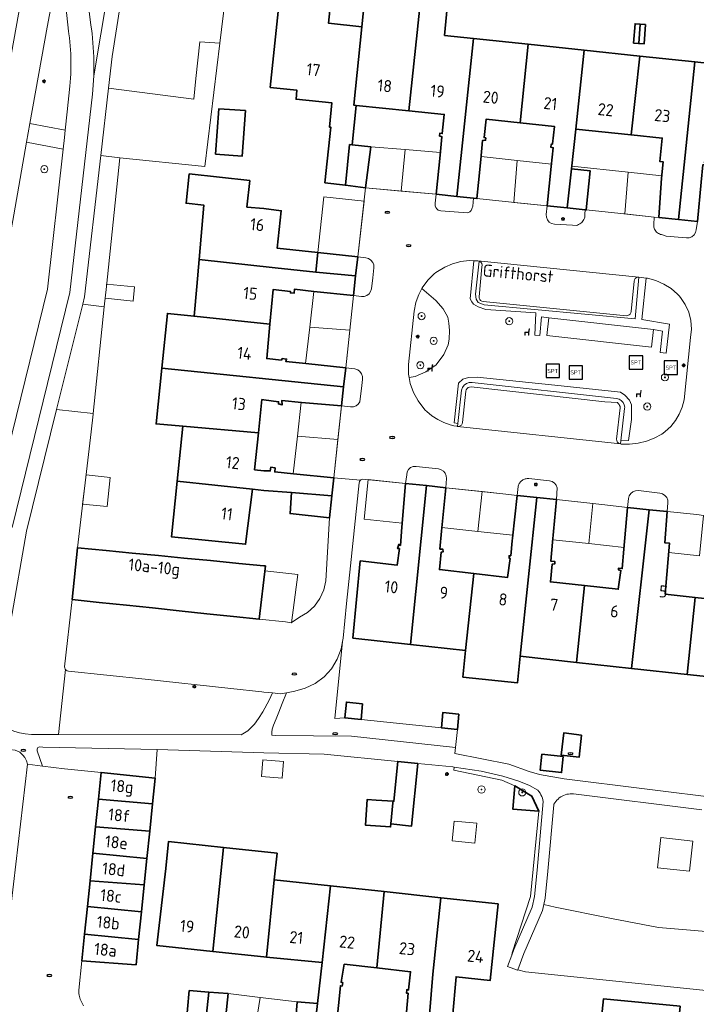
# Model space of a CAD drawing. Header units: metres. Extents: x 152610 to 160096, y 456114 to 462495.
# Tile 435 of 656: x 157473 to 157548, y 460548 to 460658. Entities that reach past the tile are written whole.
import ezdxf
from ezdxf.enums import TextEntityAlignment as Align

# ---------------------------------------------------------------- set-up
doc = ezdxf.new("R2010")
doc.units = ezdxf.units.M
doc.header["$LTSCALE"] = 0.5
doc.layers.get('0').update_dxf_attribs({"linetype": 'CONTINUOUS'})
for name, color, linetype, lineweight in [('B-PV-GR-BEPLANTING_CULTUUR_BODEMBEDEKKER-GV', 251, 'CONTINUOUS', 18), ('B-PV-GR-BEPLANTING_CULTUUR_BOSPLANTSOEN-GV', 251, 'CONTINUOUS', 18), ('B-PV-GR-BEPLANTING_CULTUUR_HEESTERS-GV', 251, 'CONTINUOUS', 18), ('B-PV-GR-BEPLANTING_CULTUUR_ROOS-GV', 251, 'CONTINUOUS', 18), ('B-PV-GR-BOOM-S', 251, 'CONTINUOUS', 25), ('B-PV-GR-HAAG-GV', 251, 'CONTINUOUS', 13), ('B-PV-IE-MEUBILAIR-S', 251, 'CONTINUOUS', 25), ('B-PV-IE-MEUBILAIR_WEGMEUBILAIR-S', 251, 'CONTINUOUS', 25), ('B-PV-OG-BEBOUWING-GV', 6, 'CONTINUOUS', 35), ('B-PV-OG-BEBOUWING-T18', 1, 'CONTINUOUS', 18), ('B-PV-OG-BEBOUWING_OVERBOUWING-GV', 251, 'CONTINUOUS', 18), ('B-PV-OG-BEBOUWING_SCHUUR-GV', 251, 'CONTINUOUS', 18), ('B-PV-OG-TERREIN_BEGROEID-GV', 251, 'CONTINUOUS', 18), ('B-PV-OG-TOPOGRAFIE-T18', 1, 'CONTINUOUS', 18), ('B-PV-VH-GESLOTENVERHARDING_ASFALT-GV', 251, 'CONTINUOUS', 18), ('B-PV-VH-GESLOTENVERHARDING_KUNSTSTOF-GV', 251, 'CONTINUOUS', 18), ('B-PV-VH-HALFVERHARDING_GRAVEL-GV', 251, 'CONTINUOUS', 18), ('B-PV-VH-ONVERHARD_ZAND-GV', 251, 'CONTINUOUS', 18), ('B-PV-VH-OPENVERHARDING_BETONSTRAATSTEEN-GV', 251, 'CONTINUOUS', 18), ('B-PV-VH-OPENVERHARDING_TEGEL-GV', 251, 'CONTINUOUS', 18)]:
    doc.layers.add(name, color=color, linetype=linetype, lineweight=lineweight)
doc.styles.add('NLCS-ISO', font='NLCS-ISO.ttf')
doc.styles.add('NLCS-ISO-M750-T18', font='NLCS-ISO.ttf', dxfattribs={"height": 1.35})

# ---------------------------------------------------------------- blocks, each defined once
blk = doc.blocks.new('SIE-MEUBILAIR_PAAL_LICHTMAST-SO')
for points in [[(-0.62, 0), (-1, 0)], [(-0.71, 0.71), (-0.44, 0.44)], [(0, 1), (0, 0.62)], [(0.44, 0.44), (0.71, 0.71)], [(1, 0), (0.62, 0)], [(-0.71, -0.71), (-0.44, -0.44)], [(0, -0.62), (0, -1)], [(0.44, -0.44), (0.71, -0.71)]]:
    blk.add_lwpolyline(points)
blk.add_circle((0, 0), 0.5)
blk = doc.blocks.new('SIE-MEUBILAIR_PUT_RIOOLPUT-SO')
blk.add_ellipse((0, 0), major_axis=(1.25, 0), ratio=0.54)
at = {"style": 'NLCS-ISO'}
blk.add_text('ri', height=0.75, dxfattribs=at).set_placement((-0.04, 0.07), align=Align.MIDDLE_CENTER)
blk = doc.blocks.new('SIE-WEG_ZITBANK-SO')
at = {"color": 0, "linetype": 'ByBlock', "lineweight": 18}
blk.add_lwpolyline([(-0.91, -1.63), (-0.91, -0.2), (1.09, -0.2), (1.09, -1.63), (1.29, -1.63), (1.29, -0.21), (1.54, 1.78), (1.33, 1.78), (1.11, 0), (-1.11, 0), (-1.11, -1.63)], close=True, dxfattribs=at)
blk = doc.blocks.new('SIE-WEG_SPEELTOESTEL-SO')
at = {"flags": 128}
blk.add_lwpolyline([(-3.75, -3.75), (3.75, -3.75), (3.75, 3.75), (-3.75, 3.75)], close=True, dxfattribs=at)
at = {"style": 'NLCS-ISO'}
blk.add_text('SPT', height=2.25, dxfattribs=at).set_placement((0, 0), align=Align.MIDDLE_CENTER)
blk = doc.blocks.new('SGR-BOOM_GBKN-SO')
at = {"linetype": 'ByBlock', "lineweight": 18}
h = blk.add_hatch(color=0, dxfattribs=at)
h.dxf.hatch_style = 1
edge = h.paths.add_edge_path()
edge.add_arc((0, 0), 0.25, 0, 360)
at = {"color": 0, "linetype": 'ByBlock', "lineweight": 18}
for radius in [2, 0.25]:
    blk.add_circle((0, 0), radius, dxfattribs=at)
at = {"color": 0, "linetype": 'ByBlock', "lineweight": 18, "style": 'NLCS-ISO'}
blk.add_attdef('SOORT', (2.5, 0), '', height=1.5, dxfattribs=at)

msp = doc.modelspace()

# ---------------------------------------------------------------- linework, layer by layer
at = {"layer": 'B-PV-GR-BEPLANTING_CULTUUR_BODEMBEDEKKER-GV', "flags": 128}
for points in [[(157519.263, 460638.715), (157519.156, 460637.738), (157519.176, 460637.421), (157519.244, 460637.243), (157519.356, 460637.084), (157519.522, 460636.948), (157519.791, 460636.885), (157522.78, 460636.634), (157523.029, 460636.74), (157523.19, 460636.901), (157523.287, 460637.073), (157523.365, 460637.384), (157523.451, 460638.279), (157521.594, 460638.472)], [(157532.506, 460635.363), (157534.525, 460635.27), (157534.943, 460635.244), (157535.078, 460635.281), (157535.209, 460635.333), (157535.333, 460635.399), (157535.449, 460635.479), (157535.554, 460635.571), (157535.649, 460635.675), (157535.731, 460635.789), (157535.8, 460635.912), (157535.854, 460636.042), (157535.893, 460636.177), (157535.917, 460636.315), (157535.925, 460636.456), (157535.924, 460636.505), (157535.959, 460636.978), (157533.94, 460637.188), (157531.687, 460637.422), (157531.591, 460636.47), (157531.608, 460636.151), (157531.723, 460635.854), (157531.926, 460635.608), (157532.197, 460635.439)], [(157544.693, 460634.151), (157545.021, 460634.046), (157545.892, 460633.956), (157547.265, 460633.847), (157547.58, 460633.861), (157547.874, 460633.973), (157548.118, 460634.172), (157548.288, 460634.437), (157548.367, 460634.742), (157548.495, 460635.673), (157546.397, 460635.891), (157544.189, 460636.121), (157543.66, 460636.177), (157543.625, 460635.338), (157543.622, 460635.313), (157543.621, 460635.184), (157543.636, 460635.056), (157543.666, 460634.931), (157543.712, 460634.811), (157543.772, 460634.697), (157543.846, 460634.592), (157543.932, 460634.496), (157544.029, 460634.412), (157544.137, 460634.34), (157544.252, 460634.283), (157544.373, 460634.24), (157544.499, 460634.212)], [(157511.425, 460631.606), (157510.505, 460631.718), (157510.276, 460629.613), (157510.036, 460627.398), (157510.925, 460627.292), (157511.237, 460627.303), (157511.531, 460627.411), (157511.776, 460627.604), (157511.949, 460627.864), (157512.033, 460628.166), (157512.188, 460629.369), (157512.309, 460630.506), (157512.292, 460630.817), (157512.181, 460631.108), (157511.985, 460631.351), (157511.725, 460631.523)], [(157510.181, 460619.228), (157509.165, 460619.335), (157508.934, 460617.209), (157508.703, 460615.076), (157509.709, 460614.958), (157510.021, 460614.966), (157510.315, 460615.075), (157510.557, 460615.273), (157510.724, 460615.538), (157510.796, 460615.842), (157510.937, 460617.021), (157511.049, 460618.035), (157511.044, 460618.349), (157510.942, 460618.646), (157510.751, 460618.895), (157510.524, 460619.099)], [(157518.195, 460606.161), (157520.345, 460605.928), (157520.426, 460606.942), (157520.403, 460607.249), (157520.288, 460607.534), (157520.091, 460607.771), (157519.831, 460607.937), (157519.534, 460608.016), (157517.026, 460608.295), (157516.712, 460608.28), (157516.419, 460608.168), (157516.176, 460607.968), (157516.027, 460607.7), (157515.984, 460607.379), (157515.852, 460606.408)], [(157531.937, 460606.693), (157529.635, 460606.956), (157529.538, 460606.956), (157529.442, 460606.947), (157529.346, 460606.931), (157529.252, 460606.907), (157529.161, 460606.875), (157529.072, 460606.836), (157528.987, 460606.79), (157528.906, 460606.736), (157528.829, 460606.677), (157528.758, 460606.611), (157528.693, 460606.539), (157528.633, 460606.463), (157528.581, 460606.381), (157528.535, 460606.296), (157528.496, 460606.207), (157528.464, 460606.115), (157528.451, 460606.066), (157528.33, 460605.065), (157530.538, 460604.827), (157532.729, 460604.59), (157532.827, 460605.905), (157532.716, 460606.202), (157532.515, 460606.449), (157532.246, 460606.618)], [(157544.305, 460605.328), (157541.894, 460605.599), (157541.579, 460605.58), (157541.285, 460605.466), (157541.039, 460605.268), (157540.864, 460605.005), (157540.778, 460604.701), (157540.679, 460603.731), (157543.112, 460603.469), (157545.133, 460603.252), (157545.204, 460604.216), (157545.183, 460604.53), (157545.068, 460604.822), (157544.87, 460605.067), (157544.608, 460605.241)]]:
    msp.add_lwpolyline(points, close=True, dxfattribs=at)
at = {"layer": 'B-PV-GR-BEPLANTING_CULTUUR_BOSPLANTSOEN-GV', "flags": 128}
for points in [[(157495.097, 460655.606), (157492.86, 460655.751), (157492.413, 460651.669), (157492.16, 460649.351), (157482.633, 460650.588), (157481.767, 460643.041), (157483.886, 460642.776), (157493.415, 460641.833)], [(157477.817, 460585.619), (157477.793, 460585.645), (157477.731, 460585.776), (157477.711, 460585.921), (157478.583, 460593.429), (157479.152, 460599.218), (157480.703, 460612.17), (157480.91, 460614.161), (157480.917, 460614.233), (157476.833, 460614.668), (157473.464, 460601.081), (157469.92, 460580.969), (157470.145, 460580.231), (157470.444, 460579.729), (157470.935, 460579.282), (157471.418, 460578.987), (157472.034, 460578.708), (157472.664, 460578.537), (157473.297, 460578.408), (157474.018, 460578.355), (157477.024, 460578.341)], [(157508.795, 460588.722), (157508.65, 460587.903), (157508.213, 460586.751), (157507.567, 460585.7), (157506.737, 460584.789), (157505.752, 460584.049), (157504.645, 460583.506), (157503.457, 460583.18), (157502.522, 460583.015), (157502.065, 460581.815), (157501.688, 460580.842), (157501.386, 460580.097), (157501.098, 460579.403), (157500.955, 460578.951), (157500.905, 460578.595), (157500.91, 460578.271), (157501.328, 460578.215), (157509.824, 460578.144), (157521.442, 460576.905), (157521.649, 460578.884), (157519.885, 460579.071), (157510.902, 460580.024), (157509.069, 460580.219), (157507.961, 460580.141)], [(157477.817, 460585.619), (157477.024, 460578.341), (157497.488, 460578.292), (157498.216, 460578.757), (157498.949, 460579.494), (157499.427, 460580.115), (157499.881, 460580.873), (157500.584, 460582.163), (157500.98, 460582.983), (157500, 460583.091), (157499.78, 460583.115), (157496.306, 460583.502), (157486.727, 460584.514), (157478.161, 460585.435), (157478.019, 460585.466), (157477.892, 460585.538)], [(157527.742, 460553.68), (157527.981, 460554.319), (157530.012, 460559.043), (157530.282, 460560.235), (157530.571, 460563.197), (157531.263, 460570.841), (157531.219, 460571.042), (157531.16, 460571.239), (157531.086, 460571.43), (157530.997, 460571.615), (157530.894, 460571.793), (157530.777, 460571.962), (157530.648, 460572.122), (157529.724, 460572.629), (157528.511, 460573.112), (157526.749, 460573.695), (157524.331, 460574.245), (157521.279, 460574.699), (157521.242, 460574.34), (157526.617, 460573.244), (157528.066, 460572.61), (157529.998, 460571.466), (157530.767, 460569.763), (157529.842, 460560.23), (157527.77, 460553.944)], [(157532.581, 460559.031), (157531.307, 460559.33), (157531.158, 460558.67), (157529.095, 460553.872), (157528.408, 460552.033), (157529.286, 460551.806), (157549.097, 460549.764), (157550.879, 460549.581), (157557.079, 460548.943), (157556.859, 460546.743), (157560.252, 460548.253), (157560.94, 460548.216), (157562, 460549.339), (157562.554, 460550.43), (157562.715, 460551.483), (157561.909, 460552.978), (157560.471, 460554.463), (157558.511, 460555.585), (157555.915, 460556.284), (157554.17, 460556.381), (157551.7, 460556.134), (157544.144, 460556.756), (157538.89, 460557.78)]]:
    msp.add_lwpolyline(points, close=True, dxfattribs=at)
at = {"layer": 'B-PV-GR-BEPLANTING_CULTUUR_HEESTERS-GV', "flags": 128}
for points in [[(157483.886, 460642.776), (157481.767, 460643.041), (157479.959, 460627.275), (157479.75, 460626.431), (157482.155, 460626.13), (157482.394, 460628.429)], [(157516.268, 460618.228), (157516.943, 460618.344), (157518.138, 460618.883), (157519.295, 460619.663), (157520.12, 460620.803), (157520.618, 460621.881), (157520.746, 460622.538), (157520.783, 460623.493), (157520.701, 460624.313), (157520.591, 460624.968), (157520.061, 460625.933), (157519.248, 460626.865), (157517.682, 460628.17), (157517.334, 460627.524), (157517.158, 460627.043), (157517.001, 460626.614), (157516.801, 460625.667), (157516.182, 460619.676), (157516.199, 460618.611)], [(157482.155, 460626.13), (157479.75, 460626.431), (157476.833, 460614.668), (157480.917, 460614.233)]]:
    msp.add_lwpolyline(points, close=True, dxfattribs=at)
at = {"layer": 'B-PV-GR-BEPLANTING_CULTUUR_ROOS-GV', "flags": 128}
msp.add_lwpolyline([(157481.8, 460574.1), (157487.864, 460573.476), (157488.058, 460576.685), (157475.275, 460576.946), (157474.908, 460576.957), (157474.726, 460576.881), (157474.639, 460576.703), (157474.642, 460576.517), (157475.236, 460574.794), (157477.714, 460574.521)], close=True, dxfattribs=at)
msp.add_lwpolyline([(157471.447, 460547.895), (157471.063, 460549.074), (157470.929, 460551.208), (157470.964, 460552.694), (157473.591, 460575.014), (157473.46, 460575.414), (157473.289, 460575.757), (157473.05, 460576.038), (157472.703, 460576.373), (157472.204, 460576.591), (157471.561, 460576.652), (157471.098, 460576.597), (157470.716, 460576.494), (157469.958, 460576.08), (157469.473, 460575.719), (157468.836, 460575.032), (157463.46, 460545.395)], dxfattribs=at)
at = {"layer": 'B-PV-GR-HAAG-GV', "flags": 128}
for points in [[(157524.105, 460631.248), (157523.923, 460631.29), (157523.619, 460631.295), (157523.476, 460631.298), (157523.095, 460627.043), (157523.282, 460626.706), (157523.445, 460626.42), (157523.981, 460626.145), (157524.816, 460625.846), (157530.439, 460625.46), (157530.327, 460622.991), (157530.863, 460622.941), (157531.05, 460625.011), (157531.864, 460624.905), (157543.582, 460623.597), (157544.59, 460623.415), (157544.316, 460621.046), (157544.989, 460620.946), (157545.388, 460624.188), (157542.296, 460624.712), (157542.773, 460629.357), (157541.953, 460629.462), (157541.535, 460624.799), (157524.641, 460626.37), (157523.981, 460626.632), (157523.769, 460626.993), (157523.694, 460627.554)], [(157541.108, 460613.551), (157541.108, 460615.171), (157540.921, 460615.707), (157540.385, 460616.281), (157539.898, 460616.618), (157533.253, 460617.316), (157523.877, 460618.288), (157522.88, 460618.238), (157522.269, 460618.051), (157521.782, 460617.603), (157521.302, 460613.177), (157521.693, 460613.09), (157522.107, 460616.808), (157522.207, 460617.12), (157522.401, 460617.386), (157522.668, 460617.577), (157522.982, 460617.674), (157523.31, 460617.669), (157539.45, 460615.901), (157539.731, 460615.822), (157539.981, 460615.671), (157540.18, 460615.457), (157540.313, 460615.196), (157540.37, 460614.91), (157540.353, 460614.761), (157539.948, 460611.181), (157540.808, 460611.207)]]:
    msp.add_lwpolyline(points, close=True, dxfattribs=at)
at = {"layer": 'B-PV-OG-BEBOUWING-GV', "flags": 128}
for points in [[(157507.543, 460660.706), (157501.835, 460661.31), (157500.725, 460650.662), (157503.709, 460650.35), (157503.604, 460649.345), (157507.62, 460648.934), (157507.344, 460646.229), (157507.516, 460646.21), (157506.829, 460640.009), (157509.128, 460639.723), (157509.598, 460644.264), (157509.873, 460644.236), (157510.325, 460648.658), (157510.056, 460648.686), (157510.963, 460657.448), (157507.245, 460657.841)], [(157519.263, 460638.715), (157521.594, 460638.472), (157523.451, 460656.125), (157520.226, 460656.467), (157520.601, 460660.392), (157517.552, 460660.683), (157517.444, 460659.657), (157517.143, 460656.793), (157516.225, 460648.054), (157520.186, 460647.649), (157519.968, 460645.499), (157519.68, 460645.535), (157519.644, 460645.235), (157519.932, 460645.149), (157519.718, 460643.095)], [(157517.444, 460659.657), (157511.262, 460660.337), (157510.963, 460657.448), (157510.056, 460648.686), (157510.325, 460648.658), (157516.225, 460648.054), (157517.143, 460656.793)], [(157542.104, 460657.729), (157541.52, 460657.772), (157541.359, 460655.607), (157541.943, 460655.563)], [(157542.104, 460657.729), (157541.943, 460655.563), (157542.527, 460655.52), (157542.689, 460657.685)], [(157528.681, 460646.702), (157529.569, 460655.477), (157523.451, 460656.125), (157521.594, 460638.472), (157523.451, 460638.279), (157523.836, 460638.239), (157524.011, 460640.019), (157524.267, 460642.623), (157524.474, 460644.737), (157524.799, 460644.764), (157524.822, 460645.026), (157524.647, 460645.063), (157524.86, 460647.101)], [(157535.825, 460654.814), (157529.569, 460655.477), (157528.681, 460646.702), (157532.507, 460646.302), (157532.304, 460644.344), (157532.129, 460644.28), (157532.093, 460643.992), (157532.368, 460643.919), (157532.146, 460641.805), (157531.687, 460637.422), (157533.94, 460637.188), (157534.406, 460641.546), (157534.883, 460646.006)], [(157542.05, 460654.155), (157535.825, 460654.814), (157534.883, 460646.006), (157541.081, 460645.359)], [(157548.196, 460653.504), (157542.05, 460654.155), (157541.081, 460645.359), (157544.575, 460644.994), (157544.302, 460642.379), (157544.681, 460642.34), (157544.491, 460640.524), (157544.189, 460636.121), (157546.397, 460635.891)], [(157554.38, 460652.849), (157548.196, 460653.504), (157546.397, 460635.891), (157548.495, 460635.673), (157548.928, 460640.063), (157549.122, 460642.026), (157549.472, 460642.053), (157549.447, 460642.203), (157549.297, 460642.214), (157549.59, 460644.5), (157553.389, 460644.014)], [(157494.614, 460643.206), (157497.589, 460642.993), (157497.952, 460648.07), (157494.977, 460648.283)], [(157509.873, 460644.236), (157509.598, 460644.264), (157509.128, 460639.723), (157511.384, 460639.442), (157511.954, 460644.023)], [(157498.435, 460640.271), (157491.664, 460640.992), (157491.314, 460637.711), (157493.303, 460637.499), (157492.771, 460631.439), (157501.278, 460630.513), (157505.817, 460630.029), (157506.049, 460632.195), (157501.509, 460632.679), (157501.956, 460636.879), (157500, 460637.125), (157498.118, 460637.288)], [(157533.94, 460637.188), (157535.959, 460636.978), (157536.071, 460636.966), (157536.496, 460641.354), (157534.406, 460641.546)], [(157510.505, 460631.718), (157506.049, 460632.195), (157505.817, 460630.029), (157510.276, 460629.613)], [(157501.278, 460630.513), (157492.771, 460631.439), (157492.507, 460628.429), (157492.213, 460625.085), (157500.688, 460624.208), (157501.046, 460628.058), (157502.987, 460627.86), (157502.97, 460627.693), (157503.38, 460627.649), (157503.428, 460628.095), (157505.579, 460627.868), (157510.036, 460627.398), (157510.276, 460629.613), (157505.817, 460630.029)], [(157492.213, 460625.085), (157489.229, 460625.394), (157488.596, 460619.27), (157508.934, 460617.209), (157509.165, 460619.335), (157504.693, 460619.81), (157502.458, 460620.048), (157502.557, 460620.299), (157502.056, 460620.358), (157501.969, 460620.17), (157500.33, 460620.348), (157500.688, 460624.208)], [(157508.934, 460617.209), (157488.596, 460619.27), (157487.955, 460613.059), (157490.944, 460612.794), (157499.398, 460612.042), (157499.783, 460615.775), (157500, 460615.747), (157501.656, 460615.528), (157501.633, 460615.291), (157502.046, 460615.168), (157502.018, 460615.655), (157504.216, 460615.465), (157508.703, 460615.076)], [(157499.398, 460612.042), (157490.944, 460612.794), (157490.312, 460606.674), (157498.754, 460605.761), (157498.754, 460605.758), (157500, 460605.625), (157503.109, 460605.381), (157507.619, 460605.027), (157507.837, 460607.045), (157503.339, 460607.481), (157501.223, 460607.684), (157501.258, 460608.134), (157500.77, 460608.219), (157500.722, 460607.794), (157500, 460607.807), (157498.974, 460607.927)], [(157498.754, 460605.761), (157490.312, 460606.674), (157489.669, 460600.452), (157497.962, 460599.604), (157498.754, 460605.758)], [(157518.195, 460606.161), (157515.852, 460606.408), (157515.451, 460601.509), (157515.284, 460599.48), (157515.096, 460599.579), (157514.961, 460599.128), (157515.161, 460599.13), (157514.933, 460597.277), (157510.791, 460597.741), (157509.961, 460589.118), (157516.401, 460588.419)], [(157520.345, 460605.928), (157518.195, 460606.161), (157516.401, 460588.419), (157522.577, 460587.749), (157523.475, 460596.329), (157519.651, 460596.766), (157519.853, 460598.731), (157520.053, 460598.745), (157520.039, 460599.045), (157519.701, 460599.068), (157519.889, 460601.068)], [(157507.619, 460605.027), (157503.109, 460605.381), (157502.948, 460603.029), (157507.352, 460602.554)], [(157530.538, 460604.827), (157528.33, 460605.065), (157527.819, 460600.279), (157527.788, 460599.989), (157527.622, 460598.312), (157527.434, 460598.324), (157527.436, 460598.061), (157527.548, 460598.024), (157527.259, 460595.896), (157523.475, 460596.329), (157522.577, 460587.749), (157522.265, 460584.766), (157528.364, 460584.104), (157528.677, 460587.087)], [(157532.729, 460604.59), (157530.538, 460604.827), (157528.677, 460587.087), (157534.959, 460586.406), (157535.859, 460594.988), (157532.064, 460595.398), (157532.242, 460597.375), (157532.542, 460597.414), (157532.553, 460597.665), (157532.102, 460597.725), (157532.295, 460599.833)], [(157543.112, 460603.469), (157540.679, 460603.731), (157540.281, 460599.039), (157540.098, 460596.882), (157539.685, 460596.942), (157539.686, 460596.73), (157539.949, 460596.681), (157539.648, 460594.578), (157535.859, 460594.988), (157534.959, 460586.406), (157541.112, 460585.738)], [(157545.133, 460603.252), (157543.112, 460603.469), (157541.112, 460585.738), (157547.345, 460585.062), (157548.258, 460593.654), (157544.909, 460594.019), (157545.094, 460596.211), (157545.388, 460599.718), (157544.84, 460599.764)], [(157555.289, 460602.146), (157553.074, 460602.387), (157552.683, 460597.724), (157552.49, 460595.418), (157551.942, 460595.464), (157551.758, 460593.272), (157548.258, 460593.654), (157547.345, 460585.062), (157553.395, 460584.406)], [(157482.354, 460598.907), (157479.152, 460599.218), (157478.583, 460593.429), (157481.578, 460593.113), (157484.646, 460592.789), (157487.556, 460592.483), (157490.52, 460592.17), (157493.631, 460591.842), (157496.602, 460591.528), (157499.501, 460591.223), (157500.19, 460597.175), (157500, 460597.194), (157497.222, 460597.462), (157494.032, 460597.772), (157491.056, 460598.061), (157488.209, 460598.338), (157485.291, 460598.621)], [(157511.025, 460581.77), (157509.245, 460581.972), (157509.069, 460580.219), (157510.902, 460580.024)], [(157521.83, 460580.616), (157520.034, 460580.807), (157519.885, 460579.071), (157521.649, 460578.884)], [(157535.549, 460578.287), (157533.549, 460578.52), (157533.261, 460576.043), (157535.261, 460575.81)], [(157533.489, 460575.885), (157531.102, 460576.13), (157530.918, 460574.339), (157533.306, 460574.094)], [(157517.224, 460575.108), (157514.985, 460575.33), (157514.545, 460570.892), (157514.468, 460570.9), (157514.451, 460570.723), (157514.218, 460568.342), (157516.53, 460568.112)], [(157487.864, 460573.476), (157481.8, 460574.1), (157481.496, 460571.115), (157487.566, 460570.588)], [(157528.066, 460572.61), (157527.85, 460570.006), (157530.767, 460569.763), (157529.998, 460571.466)], [(157487.566, 460570.588), (157481.496, 460571.115), (157481.182, 460568.026), (157487.252, 460567.543)], [(157514.218, 460568.342), (157514.451, 460570.723), (157514.468, 460570.9), (157512.586, 460571.009), (157511.562, 460571.069), (157511.364, 460568.216), (157514.178, 460568.018)], [(157487.252, 460567.543), (157481.182, 460568.026), (157480.881, 460565.064), (157486.935, 460564.47)], [(157495.485, 460565.726), (157489.342, 460566.372), (157489.027, 460563.378), (157488.042, 460554.749), (157494.303, 460554.093)], [(157486.935, 460564.47), (157480.881, 460565.064), (157480.569, 460561.994), (157486.633, 460561.545)], [(157501.483, 460565.096), (157495.485, 460565.726), (157494.303, 460554.093), (157500, 460553.497), (157500.286, 460553.47), (157501.175, 460562.099)], [(157486.633, 460561.545), (157480.569, 460561.994), (157480.277, 460559.127), (157486.32, 460558.508)], [(157507.472, 460561.423), (157501.175, 460562.099), (157500.286, 460553.47), (157506.523, 460552.875)], [(157513.479, 460560.779), (157507.472, 460561.423), (157506.523, 460552.875), (157506.013, 460548.293), (157505.538, 460544.023), (157507.254, 460543.837), (157507.916, 460543.766), (157508.347, 460548.061), (157508.567, 460550.257), (157508.754, 460550.225), (157508.825, 460550.627), (157508.646, 460550.659), (157509.002, 460552.664), (157512.645, 460552.258)], [(157519.789, 460560.102), (157513.479, 460560.779), (157512.645, 460552.258), (157516.425, 460551.836), (157516.195, 460549.795), (157515.997, 460549.817), (157515.955, 460549.441), (157516.137, 460549.42), (157515.949, 460547.304), (157515.561, 460542.945), (157515.561, 460542.941), (157518.158, 460542.661), (157518.524, 460546.95), (157518.53, 460547.025), (157518.917, 460551.551)], [(157519.789, 460560.102), (157518.917, 460551.551), (157518.53, 460547.025), (157518.524, 460546.95), (157518.158, 460542.661), (157519.682, 460542.497), (157520.104, 460542.452), (157520.459, 460546.785), (157521.119, 460546.731), (157521.508, 460551.275), (157525.326, 460550.868), (157526.213, 460559.413)], [(157486.32, 460558.508), (157480.277, 460559.127), (157479.96, 460556.015), (157486.004, 460555.447)], [(157486.004, 460555.447), (157479.96, 460556.015), (157479.659, 460553.051), (157485.711, 460552.608)], [(157493.842, 460549.553), (157491.662, 460549.722), (157491.282, 460545.557), (157493.413, 460545.328)], [(157496.033, 460549.383), (157493.842, 460549.553), (157493.413, 460545.328), (157495.578, 460545.096)], [(157506.013, 460548.293), (157503.747, 460548.455), (157503.408, 460544.253), (157505.538, 460544.023)], [(157546.574, 460547.977), (157537.999, 460548.81), (157537.36, 460542.729), (157545.964, 460541.821)]]:
    msp.add_lwpolyline(points, close=True, dxfattribs=at)
at = {"layer": 'B-PV-OG-BEBOUWING_OVERBOUWING-GV', "flags": 128}
for points in [[(157515.363, 460639.075), (157515.807, 460643.706), (157511.954, 460644.023), (157511.384, 460639.442)], [(157519.748, 460643.382), (157515.807, 460643.706), (157515.363, 460639.075), (157519.263, 460638.715), (157519.718, 460643.095)], [(157527.954, 460637.816), (157528.336, 460642.488), (157524.296, 460642.923), (157524.267, 460642.623), (157524.011, 460640.019), (157523.836, 460638.239), (157527.691, 460637.844)], [(157532.174, 460642.076), (157528.336, 460642.488), (157527.954, 460637.816), (157531.687, 460637.422), (157532.146, 460641.805)], [(157540.383, 460636.523), (157540.751, 460641.186), (157534.438, 460641.849), (157534.406, 460641.546), (157536.496, 460641.354), (157536.071, 460636.966), (157539.918, 460636.572)], [(157544.519, 460640.79), (157540.751, 460641.186), (157540.383, 460636.523), (157543.66, 460636.177), (157544.189, 460636.121), (157544.491, 460640.524)], [(157511.215, 460637.958), (157506.712, 460638.436), (157506.049, 460632.195), (157510.505, 460631.718)], [(157505.134, 460623.866), (157509.617, 460623.521), (157510.036, 460627.398), (157505.582, 460627.868)], [(157509.617, 460623.521), (157505.134, 460623.866), (157504.679, 460619.811), (157504.693, 460619.81), (157509.165, 460619.335)], [(157503.767, 460611.68), (157508.296, 460611.305), (157508.703, 460615.076), (157504.216, 460615.465), (157504.192, 460615.467)], [(157508.296, 460611.305), (157503.767, 460611.68), (157503.297, 460607.485), (157503.339, 460607.481), (157507.837, 460607.045)], [(157515.852, 460606.408), (157511.672, 460606.831), (157511.225, 460602.4), (157515.489, 460601.971)], [(157523.956, 460601.032), (157524.411, 460605.483), (157520.345, 460605.928), (157519.927, 460601.473)], [(157526.739, 460605.228), (157524.411, 460605.483), (157523.956, 460601.032), (157527.854, 460600.605), (157528.33, 460605.065)], [(157536.338, 460599.674), (157536.796, 460604.15), (157532.729, 460604.59), (157532.321, 460600.115)], [(157537.798, 460604.042), (157536.796, 460604.15), (157536.338, 460599.674), (157540.298, 460599.24), (157540.679, 460603.731)], [(157548.735, 460598.316), (157549.196, 460602.829), (157548.419, 460602.917), (157545.133, 460603.252), (157544.84, 460599.764), (157545.388, 460599.718), (157545.302, 460598.692)], [(157503.818, 460596.213), (157500.127, 460596.633), (157499.501, 460591.223), (157502.417, 460590.92), (157503.08, 460590.826), (157503.086, 460590.83)], [(157502.212, 460575.333), (157499.88, 460575.522), (157499.73, 460573.667), (157502.061, 460573.478)], [(157523.839, 460568.416), (157521.301, 460568.676), (157521.075, 460566.471), (157523.613, 460566.211)], [(157498.934, 460544.724), (157499.588, 460548.955), (157496.033, 460549.383), (157495.578, 460545.096), (157495.577, 460545.078)], [(157503.747, 460548.455), (157499.588, 460548.955), (157498.934, 460544.724), (157500, 460544.612), (157502.744, 460544.323), (157503.408, 460544.253)]]:
    msp.add_lwpolyline(points, close=True, dxfattribs=at)
at = {"layer": 'B-PV-OG-BEBOUWING_SCHUUR-GV', "flags": 128}
for points in [[(157485.556, 460628.371), (157482.419, 460628.672), (157482.394, 460628.429), (157482.255, 460627.09), (157485.405, 460626.788)], [(157482.822, 460607.077), (157480.125, 460607.347), (157479.736, 460604.097), (157482.498, 460603.826)]]:
    msp.add_lwpolyline(points, close=True, dxfattribs=at)
at = {"layer": 'B-PV-OG-TERREIN_BEGROEID-GV', "flags": 128}
for points in [[(157480.189, 460661.595), (157480.673, 460657.635), (157480.727, 460657.225), (157480.789, 460656.7), (157480.843, 460656.174), (157480.889, 460655.648), (157480.928, 460655.12), (157480.958, 460654.593), (157480.98, 460654.064), (157480.994, 460653.536), (157481.001, 460653.007), (157480.999, 460652.479), (157480.989, 460651.95), (157485.602, 460679.499)], [(157476.941, 460663.545), (157475.763, 460657.381), (157473.845, 460646.616), (157477.779, 460645.877), (157477.996, 460647.941), (157478.305, 460650.818), (157478.345, 460651.265), (157478.378, 460651.713), (157478.402, 460652.162), (157478.419, 460652.611), (157478.427, 460653.06), (157478.428, 460653.509), (157478.42, 460653.958), (157478.405, 460654.407), (157478.381, 460654.856), (157478.35, 460655.304), (157478.31, 460655.751), (157478.263, 460656.198), (157478.207, 460656.643), (157478.165, 460656.948), (157477.402, 460663.955)], [(157549.003, 460569.912), (157534.639, 460571.703), (157534.452, 460571.716), (157534.264, 460571.712), (157534.078, 460571.692), (157533.894, 460571.657), (157533.714, 460571.606), (157533.538, 460571.539), (157533.369, 460571.458), (157533.208, 460571.363), (157533.055, 460571.255), (157532.912, 460571.133), (157532.78, 460571.001), (157532.659, 460570.857), (157532.552, 460570.703), (157532.458, 460570.541), (157532.437, 460570.501), (157531.766, 460563.085), (157531.469, 460560.043), (157531.307, 460559.33), (157532.581, 460559.031), (157538.89, 460557.78), (157544.144, 460556.756), (157551.7, 460556.134)]]:
    msp.add_lwpolyline(points, dxfattribs=at)
for points in [[(157495.097, 460655.606), (157496.702, 460668.744), (157500, 460668.413), (157501.678, 460668.245), (157502.994, 460668.113), (157503.812, 460674.806), (157496.882, 460676.299), (157493.03, 460676.933), (157488.724, 460677.621), (157487.848, 460677.702), (157487.357, 460677.671), (157487.063, 460677.554), (157486.874, 460677.377), (157486.716, 460677.174), (157486.635, 460676.957), (157486.531, 460676.423), (157483.04, 460654.134), (157482.633, 460650.588), (157492.16, 460649.351), (157492.413, 460651.669), (157492.86, 460655.751)], [(157477.561, 460643.757), (157473.466, 460644.541), (157472.053, 460636.424), (157468.058, 460614.164), (157463.697, 460589.932), (157463.638, 460589.624), (157463.557, 460589.24), (157463.469, 460588.858), (157463.372, 460588.478), (157463.269, 460588.1), (157463.157, 460587.725), (157463.037, 460587.351), (157462.911, 460586.98), (157462.776, 460586.612), (157462.531, 460585.8), (157462.293, 460584.986), (157462.113, 460584.346), (157462.063, 460584.17), (157461.195, 460579.576), (157465.149, 460578.885), (157469.307, 460601.839), (157475.799, 460628.114)], [(157547.723, 460622.714), (157547.823, 460623.659), (157547.757, 460624.606), (157547.527, 460625.527), (157547.14, 460626.394), (157546.608, 460627.18), (157546.46, 460627.372), (157546.289, 460627.55), (157545.551, 460628.176), (157544.731, 460628.69), (157543.845, 460629.08), (157542.913, 460629.339), (157542.773, 460629.357), (157542.296, 460624.712), (157545.388, 460624.188), (157544.989, 460620.946), (157544.316, 460621.046), (157544.59, 460623.415), (157543.582, 460623.597), (157543.361, 460621.622), (157531.643, 460622.93), (157531.864, 460624.905), (157531.05, 460625.011), (157530.863, 460622.941), (157530.327, 460622.991), (157530.439, 460625.46), (157524.816, 460625.846), (157523.981, 460626.145), (157523.445, 460626.42), (157523.282, 460626.706), (157523.095, 460627.043), (157523.476, 460631.298), (157522.972, 460631.307), (157522.028, 460631.192), (157521.109, 460630.95), (157520.231, 460630.583), (157519.412, 460630.1), (157519.241, 460629.973), (157519.051, 460629.844), (157518.37, 460629.155), (157517.793, 460628.377), (157517.682, 460628.17), (157519.248, 460626.865), (157520.061, 460625.933), (157520.591, 460624.968), (157520.701, 460624.313), (157520.783, 460623.493), (157520.746, 460622.538), (157520.618, 460621.881), (157520.12, 460620.803), (157519.295, 460619.663), (157518.138, 460618.883), (157516.943, 460618.344), (157516.268, 460618.228), (157516.388, 460617.563), (157516.742, 460616.558), (157517.254, 460615.624), (157517.909, 460614.784), (157518.067, 460614.607), (157518.222, 460614.452), (157518.808, 460613.955), (157519.449, 460613.535), (157520.138, 460613.196), (157520.863, 460612.945), (157521.268, 460612.858), (157521.614, 460612.784), (157521.658, 460612.773), (157521.693, 460613.09), (157521.302, 460613.177), (157521.782, 460617.603), (157522.269, 460618.051), (157522.88, 460618.238), (157523.877, 460618.288), (157533.253, 460617.316), (157539.898, 460616.618), (157540.385, 460616.281), (157540.921, 460615.707), (157541.108, 460615.171), (157541.108, 460613.551), (157540.808, 460611.207), (157539.948, 460611.181), (157539.906, 460610.812), (157539.973, 460610.804), (157540.921, 460610.788), (157541.865, 460610.892), (157542.787, 460611.114), (157543.674, 460611.452), (157544.511, 460611.899), (157544.68, 460612.033), (157544.894, 460612.188), (157545.514, 460612.764), (157546.045, 460613.422), (157546.476, 460614.15), (157546.798, 460614.932), (157547.005, 460615.752)], [(157544.043, 460563.434), (157544.402, 460566.815), (157547.982, 460566.435), (157547.623, 460563.054)]]:
    msp.add_lwpolyline(points, close=True, dxfattribs=at)
at = {"layer": 'B-PV-VH-GESLOTENVERHARDING_ASFALT-GV', "flags": 128}
for points in [[(157472.053, 460636.424), (157473.466, 460644.541), (157473.845, 460646.616), (157475.763, 460657.381), (157476.941, 460663.545), (157476.956, 460663.593), (157476.983, 460663.654), (157477.017, 460663.712), (157477.057, 460663.765), (157477.104, 460663.813), (157477.156, 460663.856), (157477.212, 460663.891), (157477.273, 460663.92), (157477.336, 460663.941), (157477.402, 460663.955), (157480.218, 460675.802), (157480.24, 460675.94), (157475.781, 460676.719), (157459.239, 460584.967)], [(157477.402, 460663.955), (157478.165, 460656.948), (157478.207, 460656.643), (157478.263, 460656.198), (157478.31, 460655.751), (157478.35, 460655.304), (157478.381, 460654.856), (157478.405, 460654.407), (157478.42, 460653.958), (157478.428, 460653.509), (157478.427, 460653.06), (157478.419, 460652.611), (157478.402, 460652.162), (157478.378, 460651.713), (157478.345, 460651.265), (157478.305, 460650.818), (157477.996, 460647.941), (157477.779, 460645.877), (157477.695, 460645.062), (157477.561, 460643.757), (157475.799, 460628.114), (157469.307, 460601.839)], [(157471.874, 460601.485), (157478.296, 460627.735), (157480.84, 460649.888), (157480.989, 460651.95), (157480.999, 460652.479), (157481.001, 460653.007), (157480.994, 460653.536), (157480.98, 460654.064), (157480.958, 460654.593), (157480.928, 460655.12), (157480.889, 460655.648), (157480.843, 460656.174), (157480.789, 460656.7), (157480.727, 460657.225), (157480.673, 460657.635), (157480.189, 460661.595)], [(157548.495, 460635.673), (157548.367, 460634.742), (157548.288, 460634.437), (157548.118, 460634.172), (157547.874, 460633.973), (157547.58, 460633.861), (157547.265, 460633.847), (157545.892, 460633.956), (157545.021, 460634.046), (157544.693, 460634.151), (157544.499, 460634.212), (157544.373, 460634.24), (157544.252, 460634.283), (157544.137, 460634.34), (157544.029, 460634.412), (157543.932, 460634.496), (157543.846, 460634.592), (157543.772, 460634.697), (157543.712, 460634.811), (157543.666, 460634.931), (157543.636, 460635.056), (157543.621, 460635.184), (157543.622, 460635.313), (157543.625, 460635.338), (157543.66, 460636.177), (157539.918, 460636.572), (157536.071, 460636.966), (157535.959, 460636.978), (157535.924, 460636.505), (157535.925, 460636.456), (157535.917, 460636.315), (157535.893, 460636.177), (157535.854, 460636.042), (157535.8, 460635.912), (157535.731, 460635.789), (157535.649, 460635.675), (157535.554, 460635.571), (157535.449, 460635.479), (157535.333, 460635.399), (157535.209, 460635.333), (157535.078, 460635.281), (157534.943, 460635.244), (157534.525, 460635.27), (157532.506, 460635.363), (157532.197, 460635.439), (157531.926, 460635.608), (157531.723, 460635.854), (157531.608, 460636.151), (157531.591, 460636.47), (157531.687, 460637.422), (157527.691, 460637.844), (157523.836, 460638.239), (157523.451, 460638.279), (157523.365, 460637.384), (157523.287, 460637.073), (157523.19, 460636.901), (157523.029, 460636.74), (157522.78, 460636.634), (157519.791, 460636.885), (157519.522, 460636.948), (157519.356, 460637.084), (157519.244, 460637.243), (157519.176, 460637.421), (157519.156, 460637.738), (157519.263, 460638.715), (157511.384, 460639.442), (157510.505, 460631.718), (157511.425, 460631.606), (157511.725, 460631.523), (157511.985, 460631.351), (157512.181, 460631.108), (157512.292, 460630.817), (157512.309, 460630.506), (157512.188, 460629.369), (157512.033, 460628.166), (157511.949, 460627.864), (157511.776, 460627.604), (157511.531, 460627.411), (157511.237, 460627.303), (157510.925, 460627.292), (157510.036, 460627.398), (157509.165, 460619.335), (157510.181, 460619.228), (157510.524, 460619.099), (157510.751, 460618.895), (157510.942, 460618.646), (157511.044, 460618.349), (157511.049, 460618.035), (157510.937, 460617.021), (157510.796, 460615.842), (157510.724, 460615.538), (157510.557, 460615.273), (157510.315, 460615.075), (157510.021, 460614.966), (157509.709, 460614.958), (157508.703, 460615.076), (157507.837, 460607.045), (157510.822, 460606.755), (157510.862, 460606.793), (157510.964, 460606.851), (157511.078, 460606.883), (157511.404, 460606.858), (157515.852, 460606.408), (157515.984, 460607.379), (157516.027, 460607.7), (157516.176, 460607.968), (157516.419, 460608.168), (157516.712, 460608.28), (157517.026, 460608.295), (157519.534, 460608.016), (157519.831, 460607.937), (157520.091, 460607.771), (157520.288, 460607.534), (157520.403, 460607.249), (157520.426, 460606.942), (157520.345, 460605.928), (157526.739, 460605.228), (157528.33, 460605.065), (157528.451, 460606.066), (157528.464, 460606.115), (157528.496, 460606.207), (157528.535, 460606.296), (157528.581, 460606.381), (157528.633, 460606.463), (157528.693, 460606.539), (157528.758, 460606.611), (157528.829, 460606.677), (157528.906, 460606.736), (157528.987, 460606.79), (157529.072, 460606.836), (157529.161, 460606.875), (157529.252, 460606.907), (157529.346, 460606.931), (157529.442, 460606.947), (157529.538, 460606.956), (157529.635, 460606.956), (157531.937, 460606.693), (157532.246, 460606.618), (157532.515, 460606.449), (157532.716, 460606.202), (157532.827, 460605.905), (157532.729, 460604.59), (157537.798, 460604.042), (157540.679, 460603.731), (157540.778, 460604.701), (157540.864, 460605.005), (157541.039, 460605.268), (157541.285, 460605.466), (157541.579, 460605.58), (157541.894, 460605.599), (157544.305, 460605.328), (157544.608, 460605.241), (157544.87, 460605.067), (157545.068, 460604.822), (157545.183, 460604.53), (157545.204, 460604.216), (157545.133, 460603.252), (157548.419, 460602.917)], [(157479.823, 460548.002), (157479.456, 460548.754), (157479.362, 460549.226), (157479.328, 460549.405), (157479.316, 460549.587), (157479.325, 460549.769), (157479.659, 460553.051), (157479.96, 460556.015), (157480.277, 460559.127), (157480.569, 460561.994), (157480.881, 460565.064), (157481.182, 460568.026), (157481.496, 460571.115), (157481.8, 460574.1), (157477.714, 460574.521), (157475.236, 460574.794), (157473.591, 460575.014), (157470.964, 460552.694), (157470.929, 460551.208), (157471.063, 460549.074), (157471.447, 460547.895)]]:
    msp.add_lwpolyline(points, dxfattribs=at)
for points in [[(157521.658, 460612.773), (157521.614, 460612.784), (157521.268, 460612.858), (157520.863, 460612.945), (157520.138, 460613.196), (157519.449, 460613.535), (157518.808, 460613.955), (157518.222, 460614.452), (157518.067, 460614.607), (157517.909, 460614.784), (157517.254, 460615.624), (157516.742, 460616.558), (157516.388, 460617.563), (157516.268, 460618.228), (157516.199, 460618.611), (157516.182, 460619.676), (157516.801, 460625.667), (157517.001, 460626.614), (157517.158, 460627.043), (157517.334, 460627.524), (157517.682, 460628.17), (157517.793, 460628.377), (157518.37, 460629.155), (157519.051, 460629.844), (157519.241, 460629.973), (157519.412, 460630.1), (157520.231, 460630.583), (157521.109, 460630.95), (157522.028, 460631.192), (157522.972, 460631.307), (157523.476, 460631.298), (157523.619, 460631.295), (157523.923, 460631.29), (157541.953, 460629.462), (157542.773, 460629.357), (157542.913, 460629.339), (157543.845, 460629.08), (157544.731, 460628.69), (157545.551, 460628.176), (157546.289, 460627.55), (157546.46, 460627.372), (157546.608, 460627.18), (157547.14, 460626.394), (157547.527, 460625.527), (157547.757, 460624.606), (157547.823, 460623.659), (157547.723, 460622.714), (157547.005, 460615.752), (157546.798, 460614.932), (157546.476, 460614.15), (157546.045, 460613.422), (157545.514, 460612.764), (157544.894, 460612.188), (157544.68, 460612.033), (157544.511, 460611.899), (157543.674, 460611.452), (157542.787, 460611.114), (157541.865, 460610.892), (157540.921, 460610.788), (157539.973, 460610.804), (157539.906, 460610.812)], [(157507.352, 460602.554), (157506.95, 460595.521), (157506.716, 460594.5), (157506.284, 460593.547), (157505.671, 460592.699), (157504.902, 460591.99), (157504.006, 460591.448), (157503.08, 460590.826), (157502.417, 460590.92), (157499.501, 460591.223), (157496.602, 460591.528), (157493.631, 460591.842), (157490.52, 460592.17), (157487.556, 460592.483), (157484.646, 460592.789), (157481.578, 460593.113), (157478.583, 460593.429), (157477.711, 460585.921), (157477.731, 460585.776), (157477.793, 460585.645), (157477.817, 460585.619), (157477.892, 460585.538), (157478.019, 460585.466), (157478.161, 460585.435), (157486.727, 460584.514), (157496.306, 460583.502), (157499.78, 460583.115), (157500, 460583.091), (157500.98, 460582.983), (157501.819, 460582.891), (157502.522, 460583.015), (157503.457, 460583.18), (157504.645, 460583.506), (157505.752, 460584.049), (157506.737, 460584.789), (157507.567, 460585.7), (157508.213, 460586.751), (157508.65, 460587.903), (157508.795, 460588.722), (157508.865, 460589.116), (157509.262, 460592.977), (157509.703, 460597.188), (157510.676, 460606.487), (157510.697, 460606.57), (157510.713, 460606.614), (157510.777, 460606.712), (157510.822, 460606.755), (157507.837, 460607.045), (157507.619, 460605.027)]]:
    msp.add_lwpolyline(points, close=True, dxfattribs=at)
at = {"layer": 'B-PV-VH-GESLOTENVERHARDING_KUNSTSTOF-GV', "flags": 128}
msp.add_lwpolyline([(157543.582, 460623.597), (157531.864, 460624.905), (157531.643, 460622.93), (157543.361, 460621.622)], close=True, dxfattribs=at)
at = {"layer": 'B-PV-VH-HALFVERHARDING_GRAVEL-GV', "flags": 128}
for points in [[(157551.572, 460571.164), (157533.593, 460573.392), (157530.826, 460573.867), (157529.696, 460574.213), (157527.412, 460575.022), (157521.371, 460576.226), (157521.442, 460576.905), (157509.824, 460578.144), (157501.328, 460578.215), (157500.91, 460578.271), (157500.905, 460578.595), (157500.955, 460578.951), (157501.098, 460579.403), (157501.386, 460580.097), (157501.688, 460580.842), (157502.065, 460581.815), (157502.522, 460583.015), (157501.819, 460582.891), (157500.98, 460582.983), (157500.584, 460582.163), (157499.881, 460580.873), (157499.427, 460580.115), (157498.949, 460579.494), (157498.216, 460578.757), (157497.488, 460578.292), (157477.024, 460578.341), (157474.018, 460578.355), (157473.297, 460578.408), (157472.664, 460578.537)], [(157472.204, 460576.591), (157472.703, 460576.373), (157473.05, 460576.038), (157473.289, 460575.757), (157473.46, 460575.414), (157473.591, 460575.014), (157475.236, 460574.794), (157474.642, 460576.517), (157474.639, 460576.703), (157474.726, 460576.881), (157474.908, 460576.957), (157475.275, 460576.946), (157488.058, 460576.685), (157500, 460576.284), (157506.743, 460576.148), (157514.985, 460575.33), (157517.224, 460575.108), (157521.135, 460574.72), (157521.279, 460574.699), (157524.331, 460574.245), (157526.749, 460573.695), (157528.511, 460573.112), (157529.724, 460572.629), (157530.648, 460572.122), (157530.777, 460571.962), (157530.894, 460571.793), (157530.997, 460571.615), (157531.086, 460571.43), (157531.16, 460571.239), (157531.219, 460571.042), (157531.263, 460570.841), (157530.571, 460563.197), (157530.282, 460560.235), (157530.012, 460559.043), (157527.981, 460554.319), (157527.742, 460553.68), (157527.269, 460552.415), (157528.394, 460551.995), (157528.408, 460552.033), (157529.095, 460553.872), (157531.158, 460558.67), (157531.307, 460559.33), (157531.469, 460560.043), (157531.766, 460563.085), (157532.437, 460570.501), (157532.458, 460570.541), (157532.552, 460570.703), (157532.659, 460570.857), (157532.78, 460571.001), (157532.912, 460571.133), (157533.055, 460571.255), (157533.208, 460571.363), (157533.369, 460571.458), (157533.538, 460571.539), (157533.714, 460571.606), (157533.894, 460571.657), (157534.078, 460571.692), (157534.264, 460571.712), (157534.452, 460571.716), (157534.639, 460571.703), (157549.003, 460569.912)]]:
    msp.add_lwpolyline(points, dxfattribs=at)
at = {"layer": 'B-PV-VH-ONVERHARD_ZAND-GV', "flags": 128}
for points in [[(157524.105, 460631.248), (157523.923, 460631.29), (157523.619, 460631.295), (157523.476, 460631.298), (157523.095, 460627.043), (157523.282, 460626.706), (157523.445, 460626.42), (157523.981, 460626.145), (157524.816, 460625.846), (157530.439, 460625.46), (157530.327, 460622.991), (157530.863, 460622.941), (157531.05, 460625.011), (157531.864, 460624.905), (157543.582, 460623.597), (157544.59, 460623.415), (157544.316, 460621.046), (157544.989, 460620.946), (157545.388, 460624.188), (157542.296, 460624.712), (157542.773, 460629.357), (157541.953, 460629.462), (157541.535, 460624.799), (157524.641, 460626.37), (157523.981, 460626.632), (157523.769, 460626.993), (157523.694, 460627.554)], [(157541.108, 460613.551), (157541.108, 460615.171), (157540.921, 460615.707), (157540.385, 460616.281), (157539.898, 460616.618), (157533.253, 460617.316), (157523.877, 460618.288), (157522.88, 460618.238), (157522.269, 460618.051), (157521.782, 460617.603), (157521.302, 460613.177), (157521.693, 460613.09), (157522.107, 460616.808), (157522.207, 460617.12), (157522.401, 460617.386), (157522.668, 460617.577), (157522.982, 460617.674), (157523.31, 460617.669), (157539.45, 460615.901), (157539.731, 460615.822), (157539.981, 460615.671), (157540.18, 460615.457), (157540.313, 460615.196), (157540.37, 460614.91), (157540.353, 460614.761), (157539.948, 460611.181), (157540.808, 460611.207)]]:
    msp.add_lwpolyline(points, close=True, dxfattribs=at)
at = {"layer": 'B-PV-VH-OPENVERHARDING_BETONSTRAATSTEEN-GV', "flags": 128}
for points in [[(157541.953, 460629.462), (157523.923, 460631.29), (157524.105, 460631.248), (157524.261, 460631.145), (157524.369, 460630.992), (157524.416, 460630.811), (157524.396, 460630.625), (157524.074, 460627.273), (157524.088, 460627.113), (157524.15, 460626.966), (157524.255, 460626.844), (157524.391, 460626.76), (157524.547, 460626.722), (157540.563, 460625.151), (157540.713, 460625.168), (157540.851, 460625.23), (157540.963, 460625.331), (157541.039, 460625.461), (157541.072, 460625.608), (157541.413, 460629.004), (157541.445, 460629.159), (157541.526, 460629.295), (157541.647, 460629.398), (157541.795, 460629.455)], [(157538.144, 460615.513), (157523.185, 460617.186), (157523.018, 460617.176), (157522.863, 460617.115), (157522.733, 460617.009), (157522.643, 460616.868), (157522.601, 460616.706), (157522.226, 460613.21), (157522.187, 460613.054), (157522.099, 460612.92), (157521.971, 460612.822), (157521.819, 460612.771), (157521.658, 460612.773), (157539.906, 460610.812), (157539.753, 460610.851), (157539.621, 460610.937), (157539.523, 460611.06), (157539.469, 460611.207), (157539.464, 460611.365), (157539.855, 460614.85), (157539.841, 460614.988), (157539.8, 460615.12), (157539.736, 460615.242), (157539.649, 460615.349), (157539.543, 460615.438)]]:
    msp.add_lwpolyline(points, close=True, dxfattribs=at)
at = {"layer": 'B-PV-VH-OPENVERHARDING_TEGEL-GV', "flags": 128}
for points in [[(157485.602, 460679.499), (157480.989, 460651.95), (157480.84, 460649.888), (157478.296, 460627.735), (157471.874, 460601.485)], [(157469.92, 460580.969), (157473.464, 460601.081), (157476.833, 460614.668), (157479.75, 460626.431), (157479.959, 460627.275), (157481.767, 460643.041), (157482.633, 460650.588), (157483.04, 460654.134), (157486.531, 460676.423)]]:
    msp.add_lwpolyline(points, dxfattribs=at)
for points in [[(157477.779, 460645.877), (157473.845, 460646.616), (157473.466, 460644.541), (157477.561, 460643.757), (157477.695, 460645.062)], [(157541.953, 460629.462), (157541.795, 460629.455), (157541.647, 460629.398), (157541.526, 460629.295), (157541.445, 460629.159), (157541.413, 460629.004), (157541.072, 460625.608), (157541.039, 460625.461), (157540.963, 460625.331), (157540.851, 460625.23), (157540.713, 460625.168), (157540.563, 460625.151), (157524.547, 460626.722), (157524.391, 460626.76), (157524.255, 460626.844), (157524.15, 460626.966), (157524.088, 460627.113), (157524.074, 460627.273), (157524.396, 460630.625), (157524.416, 460630.811), (157524.369, 460630.992), (157524.261, 460631.145), (157524.105, 460631.248), (157523.694, 460627.554), (157523.769, 460626.993), (157523.981, 460626.632), (157524.641, 460626.37), (157541.535, 460624.799)], [(157521.658, 460612.773), (157521.819, 460612.771), (157521.971, 460612.822), (157522.099, 460612.92), (157522.187, 460613.054), (157522.226, 460613.21), (157522.601, 460616.706), (157522.643, 460616.868), (157522.733, 460617.009), (157522.863, 460617.115), (157523.018, 460617.176), (157523.185, 460617.186), (157538.144, 460615.513), (157539.543, 460615.438), (157539.649, 460615.349), (157539.736, 460615.242), (157539.8, 460615.12), (157539.841, 460614.988), (157539.855, 460614.85), (157539.464, 460611.365), (157539.469, 460611.207), (157539.523, 460611.06), (157539.621, 460610.937), (157539.753, 460610.851), (157539.906, 460610.812), (157539.948, 460611.181), (157540.353, 460614.761), (157540.37, 460614.91), (157540.313, 460615.196), (157540.18, 460615.457), (157539.981, 460615.671), (157539.731, 460615.822), (157539.45, 460615.901), (157523.31, 460617.669), (157522.982, 460617.674), (157522.668, 460617.577), (157522.401, 460617.386), (157522.207, 460617.12), (157522.107, 460616.808), (157521.693, 460613.09)], [(157547.982, 460566.435), (157544.402, 460566.815), (157544.043, 460563.434), (157547.623, 460563.054)]]:
    msp.add_lwpolyline(points, close=True, dxfattribs=at)

# ---------------------------------------------------------------- block references
at = {"layer": 'B-PV-GR-BOOM-S', "xscale": 0.2, "yscale": 0.2, "zscale": 0.2}
for p in [(157475.452, 460641.526), (157517.648, 460625.102), (157527.453, 460624.532), (157519.001, 460622.342), (157517.51, 460619.609), (157544.868, 460618.256), (157542.893, 460614.994), (157524.351, 460572.197), (157528.907, 460571.872)]:
    msp.add_blockref('SGR-BOOM_GBKN-SO', p, dxfattribs=at)
at = {"layer": 'B-PV-IE-MEUBILAIR-S', "xscale": 0.2, "yscale": 0.2, "zscale": 0.2}
for name, p in [('SIE-MEUBILAIR_PAAL_LICHTMAST-SO', (157475.419, 460651.344)), ('SIE-MEUBILAIR_PUT_RIOOLPUT-SO', (157513.824, 460636.712)), ('SIE-MEUBILAIR_PAAL_LICHTMAST-SO', (157533.463, 460635.972)), ('SIE-MEUBILAIR_PUT_RIOOLPUT-SO', (157516.199, 460632.967)), ('SIE-MEUBILAIR_PAAL_LICHTMAST-SO', (157517.217, 460622.815)), ('SIE-MEUBILAIR_PAAL_LICHTMAST-SO', (157546.96, 460619.599)), ('SIE-MEUBILAIR_PUT_RIOOLPUT-SO', (157514.361, 460611.538)), ('SIE-MEUBILAIR_PUT_RIOOLPUT-SO', (157511.024, 460609.077)), ('SIE-MEUBILAIR_PAAL_LICHTMAST-SO', (157530.423, 460606.282)), ('SIE-MEUBILAIR_PUT_RIOOLPUT-SO', (157503.411, 460585.108)), ('SIE-MEUBILAIR_PAAL_LICHTMAST-SO', (157492.237, 460583.711)), ('SIE-MEUBILAIR_PUT_RIOOLPUT-SO', (157507.991, 460578.443)), ('SIE-MEUBILAIR_PUT_RIOOLPUT-SO', (157473.101, 460576.585)), ('SIE-MEUBILAIR_PUT_RIOOLPUT-SO', (157534.3, 460576.198)), ('SIE-MEUBILAIR_PAAL_LICHTMAST-SO', (157520.479, 460573.927)), ('SIE-MEUBILAIR_PUT_RIOOLPUT-SO', (157478.364, 460571.327)), ('SIE-MEUBILAIR_PUT_RIOOLPUT-SO', (157476.018, 460551.409))]:
    msp.add_blockref(name, p, dxfattribs=at)
at = {"layer": 'B-PV-IE-MEUBILAIR_WEGMEUBILAIR-S', "xscale": 0.2, "yscale": 0.2, "zscale": 0.2}
for name, p in [('SIE-WEG_ZITBANK-SO', (157529.403, 460623.312)), ('SIE-WEG_SPEELTOESTEL-SO', (157541.627, 460619.922)), ('SIE-WEG_SPEELTOESTEL-SO', (157545.537, 460619.34)), ('SIE-WEG_ZITBANK-SO', (157518.581, 460619.288)), ('SIE-WEG_SPEELTOESTEL-SO', (157532.317, 460618.977)), ('SIE-WEG_SPEELTOESTEL-SO', (157534.896, 460618.808)), ('SIE-WEG_ZITBANK-SO', (157541.893, 460616.422))]:
    msp.add_blockref(name, p, dxfattribs=at)

# ---------------------------------------------------------------- texts
at = {"layer": 'B-PV-OG-BEBOUWING-T18', "style": 'NLCS-ISO-M750-T18'}
for s, rotation, p in [('17', 352.9, (157505.55, 460652.636)), ('18', 354.2, (157513.53, 460650.843)), ('19', 354, (157519.438, 460650.239)), ('20', 354, (157525.384, 460649.56)), ('21', 354.1, (157532.056, 460648.864)), ('22', 354, (157538.242, 460648.169)), ('23', 354, (157544.576, 460647.508)), ('16', 353.9, (157499.275, 460635.318)), ('15', 353.8, (157498.496, 460627.634)), ('14', 353.8, (157497.848, 460620.949)), ('13', 353.8, (157497.221, 460615.307)), ('12', 353.8, (157496.534, 460608.724)), ('11', 352.7, (157495.878, 460603.001)), ('10a-10g', 354, (157487.728, 460596.869)), ('10', 353.8, (157514.274, 460594.835)), ('9', 353.8, (157520.133, 460594.184)), ('5', 353.8, (157544.685, 460594.325)), ('8', 353.9, (157526.755, 460593.437)), ('7', 353.8, (157532.463, 460592.84)), ('6', 353.9, (157539.229, 460592.109)), ('18g', 354.2, (157484.135, 460572.354)), ('18f', 354.2, (157483.826, 460569.318)), ('18e', 354.2, (157483.519, 460566.292)), ('18d', 354.2, (157483.212, 460563.276)), ('18c', 354.2, (157482.91, 460560.307)), ('18b', 354.2, (157482.606, 460557.318)), ('19', 354, (157491.433, 460556.907)), ('20', 354, (157497.553, 460556.268)), ('21', 354.6, (157503.641, 460555.661)), ('22', 353.8, (157509.319, 460555.144)), ('18a', 354.2, (157482.297, 460554.28)), ('23', 353.9, (157516.026, 460554.403)), ('24', 353.9, (157523.682, 460553.557))]:
    msp.add_text(s, height=1.35, rotation=rotation, dxfattribs=at).set_placement(p, align=Align.MIDDLE)
at = {"layer": 'B-PV-OG-TOPOGRAFIE-T18', "style": 'NLCS-ISO-M750-T18'}
msp.add_text('Grifthorst', height=1.35, rotation=354.7, dxfattribs=at).set_placement((157528.455, 460629.87), align=Align.MIDDLE)

doc.saveas('drawing.dxf')
